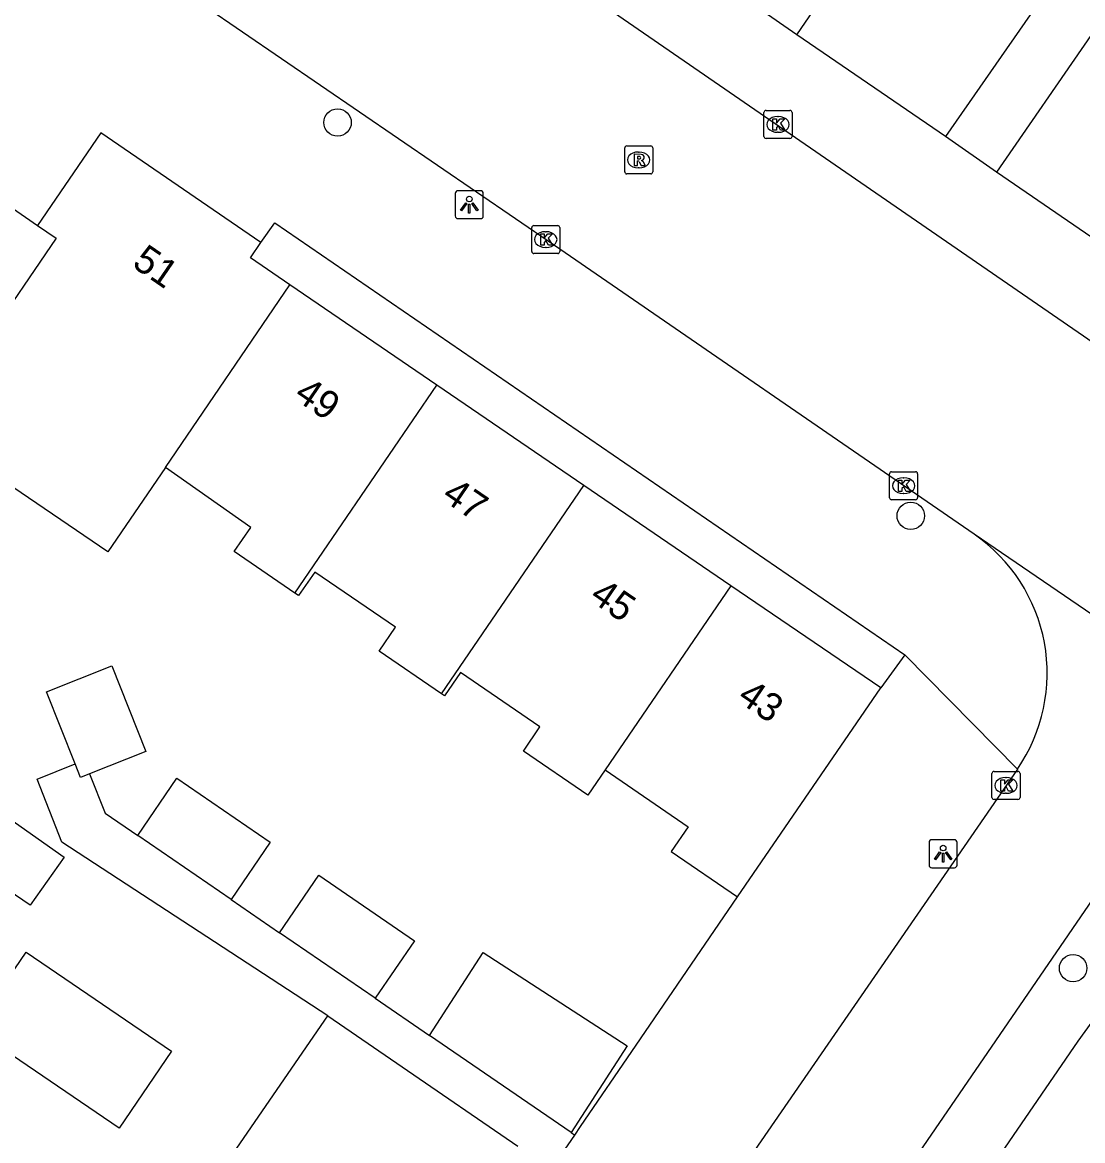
# Model space of a CAD drawing. Extents: x 160026 to 161302, y 384757 to 385701.
# Drawn here: x 160254.19 to 160292, y 385286.8 to 385326.68 of the extents above; entities that cross this region are included whole.
import ezdxf

# ---------------------------------------------------------------- set-up
doc = ezdxf.new("R2010")
doc.units = 0
for name, color, linetype in [('IMGEO_Boom', 7, 'Continuous'), ('IMGEO_Kolk', 7, 'Continuous'), ('IMGEO_Lichtpunt', 7, 'Continuous'), ('IMGEO_Muur', 7, 'Continuous'), ('IMGEO_Pand', 7, 'Continuous'), ('IMGEO_Pand_nummerreeks', 7, 'Continuous'), ('IMGEO_Rijbaan_lokaal_gesloten', 7, 'Continuous'), ('IMGEO_Rijbaan_lokaal_open', 7, 'Continuous'), ('IMGEO_Rioolput', 7, 'Continuous'), ('IMGEO_Voetpad_open', 7, 'Continuous')]:
    doc.layers.add(name, color=color, linetype=linetype)

msp = doc.modelspace()

# ---------------------------------------------------------------- linework, layer by layer
at = {"layer": 'IMGEO_Boom'}
for centre in [(160265.428, 385323.105), (160285.868, 385309.077), (160291.657, 385292.947)]:
    msp.add_circle(centre, 0.489, dxfattribs=at)
at = {"layer": 'IMGEO_Kolk'}
for p, q in [((160280.634, 385322.608), (160280.634, 385323.46)), ((160280.709, 385323.534), (160281.561, 385323.534)), ((160281.122, 385323.314), (160281.147, 385323.314)), ((160281.635, 385323.46), (160281.635, 385322.608)), ((160281.561, 385322.534), (160280.709, 385322.534)), ((160281.145, 385322.754), (160281.12, 385322.754)), ((160272.351, 385318.504), (160272.351, 385319.356)), ((160272.426, 385319.43), (160273.278, 385319.43)), ((160273.352, 385319.356), (160273.352, 385318.504)), ((160272.839, 385319.21), (160272.864, 385319.21)), ((160273.278, 385318.43), (160272.426, 385318.43)), ((160272.862, 385318.65), (160272.837, 385318.65)), ((160285.112, 385309.725), (160285.112, 385310.577)), ((160285.187, 385310.651), (160286.039, 385310.651)), ((160286.113, 385310.577), (160286.113, 385309.725)), ((160285.6, 385310.431), (160285.625, 385310.431)), ((160285.623, 385309.871), (160285.598, 385309.871)), ((160286.039, 385309.651), (160285.187, 385309.651)), ((160288.765, 385299.036), (160288.765, 385299.888)), ((160288.84, 385299.962), (160289.692, 385299.962)), ((160289.253, 385299.742), (160289.278, 385299.742)), ((160289.766, 385299.888), (160289.766, 385299.036)), ((160289.692, 385298.962), (160288.84, 385298.962)), ((160289.276, 385299.182), (160289.251, 385299.182))]:
    msp.add_line(p, q, dxfattribs=at)
for points in [[(160280.634, 385322.608), (160280.634, 385323.46)], [(160280.709, 385323.534), (160281.561, 385323.534)], [(160280.955, 385323.234), (160281.078, 385323.234), (160281.078, 385323.083), (160281.208, 385323.234), (160281.372, 385323.234), (160281.226, 385323.083), (160281.379, 385322.834), (160281.227, 385322.834), (160281.142, 385322.998), (160281.078, 385322.931), (160281.078, 385322.834), (160280.955, 385322.834), (160280.955, 385323.234)], [(160281.635, 385323.46), (160281.635, 385322.608)], [(160281.561, 385322.534), (160280.709, 385322.534)], [(160272.351, 385318.504), (160272.351, 385319.356)], [(160272.426, 385319.43), (160273.278, 385319.43)], [(160273.352, 385319.356), (160273.352, 385318.504)], [(160272.672, 385319.13), (160272.795, 385319.13), (160272.795, 385318.979), (160272.925, 385319.13), (160273.089, 385319.13), (160272.943, 385318.979), (160273.096, 385318.73), (160272.944, 385318.73), (160272.859, 385318.894), (160272.795, 385318.827), (160272.795, 385318.73), (160272.672, 385318.73), (160272.672, 385319.13)], [(160273.278, 385318.43), (160272.426, 385318.43)], [(160285.112, 385309.725), (160285.112, 385310.577)], [(160285.187, 385310.651), (160286.039, 385310.651)], [(160286.113, 385310.577), (160286.113, 385309.725)], [(160285.433, 385310.351), (160285.556, 385310.351), (160285.556, 385310.2), (160285.686, 385310.351), (160285.85, 385310.351), (160285.704, 385310.2), (160285.857, 385309.951), (160285.705, 385309.951), (160285.62, 385310.115), (160285.556, 385310.048), (160285.556, 385309.951), (160285.433, 385309.951), (160285.433, 385310.351)], [(160286.039, 385309.651), (160285.187, 385309.651)], [(160288.765, 385299.036), (160288.765, 385299.888)], [(160288.84, 385299.962), (160289.692, 385299.962)], [(160289.766, 385299.888), (160289.766, 385299.036)], [(160289.086, 385299.662), (160289.209, 385299.662), (160289.209, 385299.511), (160289.339, 385299.662), (160289.503, 385299.662), (160289.357, 385299.511), (160289.51, 385299.262), (160289.358, 385299.262), (160289.273, 385299.426), (160289.209, 385299.359), (160289.209, 385299.262), (160289.086, 385299.262), (160289.086, 385299.662)], [(160289.692, 385298.962), (160288.84, 385298.962)]]:
    msp.add_lwpolyline(points, dxfattribs=at)
for centre, start, end in [((160280.711, 385323.458), 91.552, 178.448), ((160280.711, 385323.458), 91.552, 178.448), ((160281.559, 385323.458), 1.552, 88.448), ((160281.559, 385323.458), 1.552, 88.448), ((160280.711, 385322.61), 181.552, 268.448), ((160280.711, 385322.61), 181.552, 268.448), ((160281.559, 385322.61), 271.552, 358.448), ((160281.559, 385322.61), 271.552, 358.448), ((160272.428, 385319.354), 91.552, 178.448), ((160272.428, 385319.354), 91.552, 178.448), ((160273.276, 385319.354), 1.552, 88.448), ((160273.276, 385319.354), 1.552, 88.448), ((160272.428, 385318.506), 181.552, 268.448), ((160272.428, 385318.506), 181.552, 268.448), ((160273.276, 385318.506), 271.552, 358.448), ((160273.276, 385318.506), 271.552, 358.448), ((160285.189, 385310.575), 91.552, 178.448), ((160285.189, 385310.575), 91.552, 178.448), ((160286.037, 385310.575), 1.552, 88.448), ((160286.037, 385310.575), 1.552, 88.448), ((160285.189, 385309.727), 181.552, 268.448), ((160285.189, 385309.727), 181.552, 268.448), ((160286.037, 385309.727), 271.552, 358.448), ((160286.037, 385309.727), 271.552, 358.448), ((160288.842, 385299.886), 91.552, 178.448), ((160288.842, 385299.886), 91.552, 178.448), ((160289.69, 385299.886), 1.552, 88.448), ((160289.69, 385299.886), 1.552, 88.448), ((160288.842, 385299.038), 181.552, 268.448), ((160288.842, 385299.038), 181.552, 268.448), ((160289.69, 385299.038), 271.552, 358.448), ((160289.69, 385299.038), 271.552, 358.448)]:
    msp.add_arc(centre, 0.0765, start, end, dxfattribs=at)
for centre, major_axis, ratio, start_param, end_param in [((160281.121, 385323.034), (-0.387, 0.002), 0.722429, 4.712389, 7.853982), ((160281.146, 385323.034), (-0.39, 0.002), 0.717154, 1.570796, 4.712389), ((160272.838, 385318.93), (-0.387, 0.002), 0.722429, 4.712389, 7.853982), ((160272.863, 385318.93), (-0.39, 0.002), 0.717154, 1.570796, 4.712389), ((160285.599, 385310.151), (-0.387, 0.002), 0.722429, 4.712389, 7.853982), ((160285.624, 385310.151), (-0.39, 0.002), 0.717154, 1.570796, 4.712389), ((160289.252, 385299.462), (-0.387, 0.002), 0.722429, 4.712389, 7.853982), ((160289.277, 385299.462), (-0.39, 0.002), 0.717154, 1.570796, 4.712389)]:
    msp.add_ellipse(centre, major_axis=major_axis, ratio=ratio, start_param=start_param, end_param=end_param, dxfattribs=at)
at = {"layer": 'IMGEO_Lichtpunt'}
for p, q in [((160269.625, 385320.577), (160269.625, 385319.77)), ((160269.625, 385320.577), (160269.625, 385319.77)), ((160270.527, 385320.672), (160269.719, 385320.672)), ((160270.527, 385320.672), (160269.719, 385320.672)), ((160270.621, 385319.77), (160270.621, 385320.577)), ((160270.621, 385319.77), (160270.621, 385320.577)), ((160269.719, 385319.676), (160270.527, 385319.676)), ((160269.719, 385319.676), (160270.527, 385319.676)), ((160286.524, 385297.431), (160286.524, 385296.624)), ((160286.524, 385297.431), (160286.524, 385296.624)), ((160287.426, 385297.526), (160286.618, 385297.526)), ((160287.426, 385297.526), (160286.618, 385297.526)), ((160287.52, 385296.624), (160287.52, 385297.431)), ((160287.52, 385296.624), (160287.52, 385297.431)), ((160286.618, 385296.53), (160287.426, 385296.53)), ((160286.618, 385296.53), (160287.426, 385296.53))]:
    msp.add_line(p, q, dxfattribs=at)
for points in [[(160269.999, 385320.241), (160270.038, 385320.213), (160269.85, 385319.951), (160269.812, 385319.978), (160269.999, 385320.241)], [(160270.101, 385320.193), (160270.148, 385320.193), (160270.148, 385319.871), (160270.101, 385319.871), (160270.101, 385320.193)], [(160270.211, 385320.213), (160270.249, 385320.24), (160270.436, 385319.978), (160270.397, 385319.95), (160270.211, 385320.213)], [(160286.898, 385297.095), (160286.937, 385297.067), (160286.749, 385296.805), (160286.711, 385296.832), (160286.898, 385297.095)], [(160287, 385297.047), (160287.047, 385297.047), (160287.047, 385296.725), (160287, 385296.725), (160287, 385297.047)], [(160287.11, 385297.067), (160287.148, 385297.094), (160287.335, 385296.832), (160287.296, 385296.804), (160287.11, 385297.067)]]:
    msp.add_lwpolyline(points, dxfattribs=at)
for centre in [(160270.124, 385320.375), (160287.023, 385297.229)]:
    msp.add_circle(centre, 0.0994, dxfattribs=at)
for centre, start, end in [((160269.719, 385320.577), 90, 180), ((160269.719, 385320.577), 90, 180), ((160270.527, 385320.577), 0, 90), ((160270.527, 385320.577), 0, 90), ((160269.719, 385319.77), 180, 270), ((160269.719, 385319.77), 180, 270), ((160270.527, 385319.77), 270, 0), ((160270.527, 385319.77), 270, 360), ((160286.618, 385297.431), 90, 180), ((160286.618, 385297.431), 90, 180), ((160287.426, 385297.431), 0, 90), ((160287.426, 385297.431), 0, 90), ((160286.618, 385296.624), 180, 270), ((160286.618, 385296.624), 180, 270), ((160287.426, 385296.624), 270, 0), ((160287.426, 385296.624), 270, 360)]:
    msp.add_arc(centre, 0.0946, start, end, dxfattribs=at)
at = {"layer": 'IMGEO_Muur'}
msp.add_lwpolyline([(160276.078, 385290.196), (160279.695, 385295.488)], dxfattribs=at)
at = {"layer": 'IMGEO_Pand'}
for points in [[(160248.653, 385324.526), (160252.692, 385321.756), (160252.261, 385321.127), (160254.728, 385319.436)], [(160262.693, 385318.82), (160256.988, 385322.732), (160254.728, 385319.436)], [(160254.728, 385319.436), (160255.393, 385318.98), (160252.87, 385315.3), (160251.156, 385312.801)], [(160263.726, 385317.314), (160262.319, 385318.274), (160262.693, 385318.82)], [(160259.286, 385310.803), (160263.726, 385317.314)], [(160268.969, 385313.739), (160263.726, 385317.314)], [(160263.909, 385306.319), (160268.969, 385313.739)], [(160274.212, 385310.163), (160268.969, 385313.739)], [(160259.286, 385310.803), (160257.231, 385307.79), (160250.75, 385312.209)], [(160263.909, 385306.319), (160261.743, 385307.804), (160262.334, 385308.666), (160259.286, 385310.803)], [(160269.139, 385302.726), (160274.212, 385310.163)], [(160279.455, 385306.587), (160274.212, 385310.163)], [(160269.139, 385302.726), (160266.909, 385304.255), (160267.49, 385305.102), (160264.615, 385307.073), (160264.037, 385306.231), (160263.909, 385306.319)], [(160279.455, 385306.587), (160274.973, 385300.016)], [(160284.805, 385302.938), (160279.455, 385306.587)], [(160256.066, 385300.229), (160255.043, 385302.802), (160257.379, 385303.73), (160258.593, 385300.673), (160256.577, 385299.872)], [(160274.973, 385300.016), (160274.357, 385299.112), (160272.057, 385300.69), (160272.646, 385301.548), (160269.809, 385303.494), (160269.237, 385302.659), (160269.139, 385302.726)], [(160279.695, 385295.488), (160284.805, 385302.938)], [(160256.577, 385299.872), (160256.258, 385299.745), (160256.066, 385300.229)], [(160258.299, 385297.679), (160259.696, 385299.717), (160263.025, 385297.435), (160261.629, 385295.398)], [(160274.973, 385300.016), (160277.928, 385297.989), (160277.327, 385297.112), (160279.695, 385295.488)], [(160251.404, 385297.294), (160251.047, 385297.539), (160252.309, 385299.27), (160255.675, 385296.908), (160254.471, 385295.191), (160253.421, 385295.91)], [(160261.629, 385295.398), (160258.299, 385297.679)], [(160263.359, 385294.212), (160264.763, 385296.259), (160268.168, 385293.925), (160266.763, 385291.878)], [(160266.763, 385291.878), (160263.359, 385294.212)], [(160254.321, 385293.523), (160259.508, 385289.987), (160257.634, 385287.239), (160252.448, 385290.774), (160254.321, 385293.523)], [(160268.701, 385290.55), (160270.621, 385293.511), (160275.761, 385290.179), (160273.755, 385287.085)], [(160261.446, 385285.955), (160265.081, 385291.248)], [(160265.081, 385291.248), (160267.731, 385289.429), (160271.852, 385286.599)], [(160273.755, 385287.085), (160268.701, 385290.55)]]:
    msp.add_lwpolyline(points, dxfattribs=at)
at = {"layer": 'IMGEO_Rijbaan_lokaal_gesloten'}
for points in [[(160229.443, 385358.537), (160247.822, 385345.89), (160271.303, 385329.79), (160292.372, 385315.253), (160293.191, 385314.733), (160293.613, 385314.078), (160293.953, 385312.653)], [(160288.128, 385308.422), (160273.166, 385318.717), (160256.475, 385330.138)], [(160301.992, 385298.533), (160293.07, 385305.05), (160288.128, 385308.422)]]:
    msp.add_lwpolyline(points, dxfattribs=at)
at = {"layer": 'IMGEO_Rijbaan_lokaal_open'}
for points in [[(160281.811, 385326.234), (160275.339, 385330.729)], [(160281.811, 385326.234), (160284.773, 385330.587)], [(160289.671, 385300.047), (160275.192, 385279.056), (160273.555, 385276.635), (160266.052, 385265.629), (160255.317, 385250), (160244.457, 385234.203)], [(160281.354, 385279.339), (160281.858, 385280.074), (160293.52, 385297.079)]]:
    msp.add_lwpolyline(points, dxfattribs=at)
msp.add_arc((160284.715, 385303.464), 6.019, 325.4172, 55.4609, dxfattribs=at)
at = {"layer": 'IMGEO_Rioolput'}
for p, q in [((160275.667, 385321.344), (160275.667, 385322.196)), ((160275.742, 385322.27), (160276.594, 385322.27)), ((160276.155, 385322.05), (160276.18, 385322.05)), ((160276.668, 385322.196), (160276.668, 385321.344)), ((160276.594, 385321.27), (160275.742, 385321.27)), ((160276.178, 385321.49), (160276.153, 385321.49))]:
    msp.add_line(p, q, dxfattribs=at)
for points in [[(160275.667, 385321.344), (160275.667, 385322.196)], [(160275.742, 385322.27), (160276.594, 385322.27)], [(160276.668, 385322.196), (160276.668, 385321.344)], [(160276.256, 385321.968), (160276.004, 385321.97), (160276.004, 385321.57)], [(160276.004, 385321.57), (160276.128, 385321.57), (160276.128, 385321.732), (160276.139, 385321.732)], [(160276.182, 385321.889), (160276.128, 385321.889), (160276.128, 385321.808)], [(160276.128, 385321.808), (160276.18, 385321.808)], [(160276.186, 385321.703), (160276.257, 385321.57), (160276.397, 385321.57), (160276.332, 385321.696)], [(160276.594, 385321.27), (160275.742, 385321.27)]]:
    msp.add_lwpolyline(points, dxfattribs=at)
for centre, radius, start, end in [((160275.744, 385322.194), 0.0765, 91.552, 178.448), ((160275.744, 385322.194), 0.0765, 91.552, 178.448), ((160276.592, 385322.194), 0.0765, 1.552, 88.448), ((160276.592, 385322.194), 0.0765, 1.552, 88.448), ((160276.138, 385321.679), 0.0533, 26.0293, 88.6989), ((160276.164, 385321.997), 0.19, 274.7715, 282.9687), ((160276.188, 385321.793), 0.0964, 77.0061, 93.1865), ((160276.202, 385321.85), 0.0378, 276.6634, 79.6772), ((160276.255, 385321.858), 0.109, 350.3612, 89.416), ((160276.253, 385321.858), 0.112, 277.5842, 350.9817), ((160276.237, 385321.643), 0.108, 29.5134, 73.7905), ((160275.744, 385321.346), 0.0765, 181.552, 268.448), ((160275.744, 385321.346), 0.0765, 181.552, 268.448), ((160276.592, 385321.346), 0.0765, 271.552, 358.448), ((160276.592, 385321.346), 0.0765, 271.552, 358.448)]:
    msp.add_arc(centre, radius, start, end, dxfattribs=at)
for centre, major_axis, ratio, start_param, end_param in [((160276.154, 385321.77), (-0.387, 0.002), 0.722429, 4.712389, 7.853982), ((160276.179, 385321.77), (-0.39, 0.002), 0.717154, 1.570796, 4.712389)]:
    msp.add_ellipse(centre, major_axis=major_axis, ratio=ratio, start_param=start_param, end_param=end_param, dxfattribs=at)
at = {"layer": 'IMGEO_Voetpad_open'}
for points in [[(160295.658, 385331.097), (160288.926, 385321.336)], [(160290.126, 385326.94), (160287.112, 385322.608)], [(160287.112, 385322.608), (160281.811, 385326.234)], [(160288.926, 385321.336), (160287.112, 385322.608)], [(160300.756, 385313.228), (160288.926, 385321.336)], [(160262.693, 385318.82), (160263.187, 385319.53), (160285.654, 385304.118)], [(160285.654, 385304.118), (160284.805, 385302.938)], [(160289.671, 385300.047), (160285.654, 385304.118)], [(160265.081, 385291.248), (160255.598, 385297.438), (160254.713, 385299.692), (160256.066, 385300.229)], [(160256.577, 385299.872), (160257.134, 385298.471), (160258.299, 385297.679)], [(160261.629, 385295.398), (160263.359, 385294.212)], [(160273.889, 385286.993), (160274.095, 385287.295), (160276.078, 385290.196), (160279.695, 385295.488)], [(160284.321, 385279.384), (160291.84, 385290.346), (160294.775, 385294.396)], [(160266.763, 385291.878), (160268.701, 385290.55)], [(160273.047, 385285.762), (160273.889, 385286.993)], [(160273.755, 385287.085), (160273.889, 385286.993)]]:
    msp.add_lwpolyline(points, dxfattribs=at)

# ---------------------------------------------------------------- texts
at = {"layer": 'IMGEO_Pand_nummerreeks'}
for s, rotation, p in [('51', 325.5595, (160258.058, 385317.988)), ('49', 325.7051, (160263.83, 385313.273)), ('47', 325.7051, (160269.1, 385309.679)), ('45', 325.7027, (160274.371, 385306.086)), ('43', 325.7027, (160279.64, 385302.492))]:
    msp.add_text(s, height=1, rotation=rotation, dxfattribs=at).set_placement(p)

doc.saveas('drawing.dxf')
